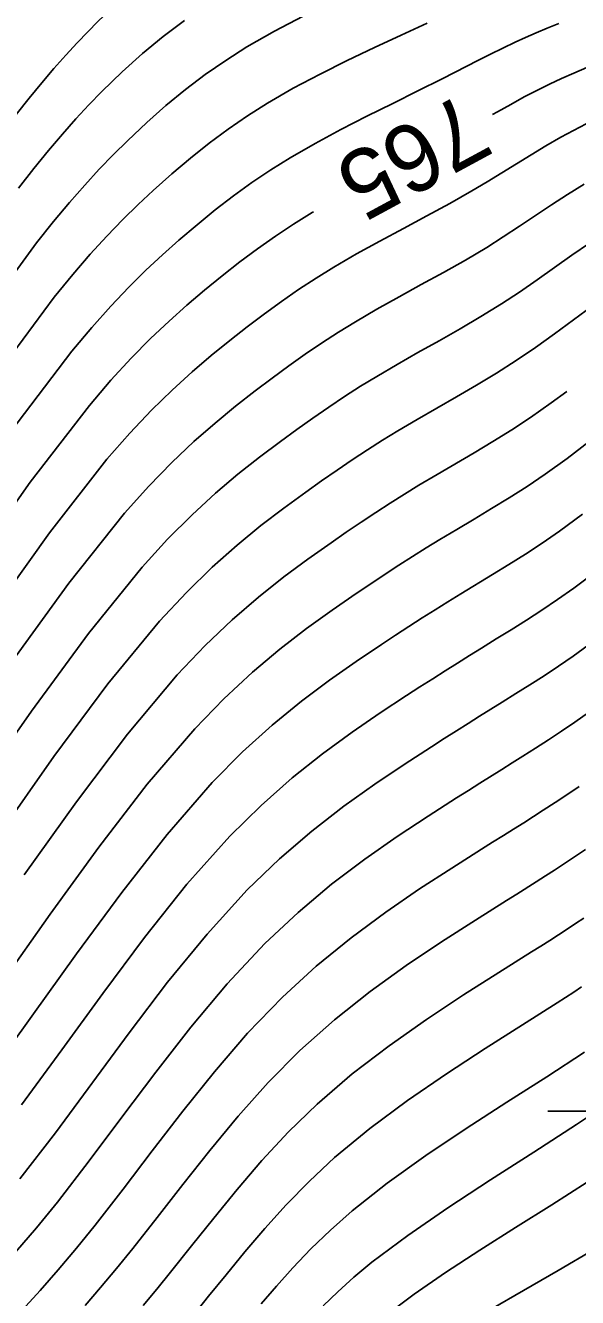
# Model space of a CAD drawing. Extents: x 1378535 to 1380697, y 997729 to 1000024.
# Drawn here: x 1379681.7 to 1379706.1, y 998812.4 to 998868.6 of the extents above; entities that cross this region are included whole.
import ezdxf

# ---------------------------------------------------------------- set-up
doc = ezdxf.new("R2010")
doc.units = 0
for name, color, linetype in [('RD_DTM_Major1', 7, 'Continuous'), ('RD_DTM_Major1_Lbl', 7, 'Continuous'), ('RD_DTM_Minor1', 7, 'Continuous'), ('RD_EX_Misc', 7, 'Continuous')]:
    doc.layers.add(name, color=color, linetype=linetype)

msp = doc.modelspace()

# ---------------------------------------------------------------- linework, layer by layer
at = {"layer": 'RD_DTM_Major1'}
for points in [[(1379692.816, 998873.893), (1379692.177, 998873.632), (1379691.283, 998873.234), (1379690.39, 998872.796), (1379689.509, 998872.314), (1379688.572, 998871.737), (1379687.656, 998871.099), (1379686.751, 998870.394), (1379685.848, 998869.615), (1379684.939, 998868.755), (1379684.014, 998867.807), (1379683.506, 998867.255), (1379682.986, 998866.669), (1379682.45, 998866.042), (1379681.895, 998865.367), (1379681.317, 998864.636)], [(1379714.218, 998868.979), (1379711.934, 998868.409), (1379709.745, 998867.806), (1379707.761, 998867.176), (1379707.116, 998866.943), (1379706.507, 998866.708), (1379705.931, 998866.47), (1379705.384, 998866.228), (1379704.86, 998865.983), (1379704.357, 998865.734), (1379703.744, 998865.413), (1379703.148, 998865.087), (1379702.561, 998864.756), (1379702.351, 998864.636)], [(1379694.44, 998860.346), (1379694.384, 998860.313), (1379693.56, 998859.799), (1379692.758, 998859.266), (1379691.971, 998858.71), (1379691.192, 998858.128), (1379690.413, 998857.517), (1379689.625, 998856.874), (1379688.856, 998856.222), (1379688.065, 998855.518), (1379687.245, 998854.742), (1379686.391, 998853.876), (1379685.494, 998852.9), (1379684.549, 998851.793), (1379681.938, 998848.399), (1379679.058, 998844.325)], [(1379705.624, 998852.411), (1379704.939, 998851.903), (1379704.027, 998851.26), (1379703.195, 998850.712), (1379702.363, 998850.194), (1379701.533, 998849.697), (1379699.896, 998848.74), (1379699.096, 998848.264), (1379698.457, 998847.872), (1379697.823, 998847.471), (1379697.188, 998847.059), (1379696.546, 998846.632), (1379695.891, 998846.187), (1379695.216, 998845.721), (1379694.199, 998845.003), (1379693.131, 998844.212), (1379692.016, 998843.327), (1379690.858, 998842.326), (1379689.659, 998841.187), (1379688.423, 998839.887), (1379686.233, 998837.272), (1379683.974, 998834.279), (1379681.675, 998831.063)], [(1379706.583, 998838.226), (1379705.98, 998837.8), (1379705.393, 998837.401), (1379704.817, 998837.02), (1379704.247, 998836.654), (1379703.681, 998836.294), (1379703.22, 998836.003), (1379702.754, 998835.709), (1379701.791, 998835.103), (1379701.286, 998834.786), (1379700.761, 998834.455), (1379699.498, 998833.652), (1379698.139, 998832.756), (1379696.71, 998831.755), (1379695.241, 998830.64), (1379693.759, 998829.4), (1379692.293, 998828.024), (1379690.633, 998826.246), (1379689.03, 998824.333), (1379687.482, 998822.348), (1379685.986, 998820.356), (1379684.541, 998818.421), (1379683.142, 998816.607), (1379682.209, 998815.461), (1379681.293, 998814.386)], [(1379706.405, 998823.222), (1379704.741, 998822.137), (1379702.978, 998821.01), (1379701.177, 998819.848), (1379699.398, 998818.657), (1379697.699, 998817.442), (1379696.142, 998816.21), (1379695.193, 998815.369), (1379694.327, 998814.532), (1379693.534, 998813.704), (1379692.807, 998812.896), (1379692.135, 998812.113)]]:
    msp.add_lwpolyline(points, dxfattribs=at)
at = {"layer": 'RD_DTM_Minor1'}
for points in [[(1379693.993, 998868.982), (1379692.724, 998868.325), (1379691.506, 998867.626), (1379690.565, 998867.029), (1379689.662, 998866.402), (1379688.787, 998865.738), (1379687.93, 998865.033), (1379687.081, 998864.282), (1379686.227, 998863.479), (1379685.614, 998862.874), (1379684.987, 998862.226), (1379684.34, 998861.525), (1379683.667, 998860.757), (1379682.959, 998859.909), (1379682.212, 998858.969), (1379679.375, 998855.09)], [(1379699.458, 998868.673), (1379698.314, 998868.144), (1379697.132, 998867.595), (1379695.931, 998867.022), (1379694.731, 998866.423), (1379693.551, 998865.795), (1379692.412, 998865.136), (1379691.525, 998864.575), (1379690.669, 998863.988), (1379689.833, 998863.369), (1379689.011, 998862.715), (1379688.191, 998862.022), (1379687.366, 998861.284), (1379686.702, 998860.663), (1379686.022, 998859.997), (1379685.319, 998859.271), (1379684.585, 998858.468), (1379683.814, 998857.575), (1379682.999, 998856.575), (1379680.238, 998852.864)], [(1379705.275, 998868.653), (1379704.762, 998868.45), (1379704.272, 998868.247), (1379703.802, 998868.043), (1379703.349, 998867.837), (1379702.796, 998867.574), (1379702.258, 998867.308), (1379701.729, 998867.04), (1379700.669, 998866.493), (1379700.126, 998866.214), (1379699.055, 998865.679), (1379697.938, 998865.13), (1379696.797, 998864.563), (1379695.649, 998863.975), (1379694.515, 998863.365), (1379693.415, 998862.729), (1379692.556, 998862.19), (1379691.724, 998861.629), (1379690.911, 998861.041), (1379690.107, 998860.424), (1379689.306, 998859.773), (1379688.499, 998859.085), (1379687.781, 998858.448), (1379687.045, 998857.762), (1379686.283, 998857.01), (1379685.489, 998856.174), (1379684.655, 998855.237), (1379683.773, 998854.181), (1379681.086, 998850.631)], [(1379688.745, 998868.784), (1379687.807, 998868.083), (1379686.895, 998867.331), (1379685.995, 998866.522), (1379685.097, 998865.648), (1379684.529, 998865.064), (1379683.95, 998864.443), (1379683.356, 998863.773), (1379682.739, 998863.046), (1379682.094, 998862.252), (1379681.416, 998861.38)], [(1379706.486, 998864.229), (1379705.917, 998863.939), (1379705.368, 998863.642), (1379704.698, 998863.258), (1379704.045, 998862.865), (1379703.4, 998862.467), (1379702.756, 998862.065), (1379702.103, 998861.663), (1379701.432, 998861.262), (1379700.456, 998860.708), (1379699.444, 998860.158), (1379698.411, 998859.606), (1379697.374, 998859.049), (1379696.346, 998858.481), (1379695.343, 998857.897), (1379694.553, 998857.408), (1379693.784, 998856.903), (1379693.026, 998856.378), (1379692.272, 998855.83), (1379691.515, 998855.257), (1379690.748, 998854.655), (1379689.927, 998853.989), (1379689.082, 998853.268), (1379688.204, 998852.47), (1379687.29, 998851.575), (1379686.332, 998850.561), (1379685.325, 998849.409), (1379682.792, 998846.169), (1379680.034, 998842.313)], [(1379706.391, 998861.558), (1379705.661, 998861.106), (1379704.948, 998860.643), (1379704.242, 998860.174), (1379703.536, 998859.702), (1379702.821, 998859.233), (1379702.089, 998858.77), (1379701.149, 998858.212), (1379700.183, 998857.665), (1379699.202, 998857.125), (1379698.218, 998856.585), (1379697.243, 998856.04), (1379696.291, 998855.484), (1379695.539, 998855.02), (1379694.802, 998854.542), (1379694.074, 998854.047), (1379693.346, 998853.532), (1379692.613, 998852.993), (1379691.867, 998852.429), (1379690.997, 998851.75), (1379690.096, 998851.012), (1379689.161, 998850.192), (1379688.186, 998849.269), (1379687.167, 998848.221), (1379686.1, 998847.026), (1379683.648, 998843.941), (1379681.013, 998840.301)], [(1379706.632, 998858.956), (1379705.854, 998858.42), (1379705.083, 998857.876), (1379704.312, 998857.332), (1379703.533, 998856.795), (1379702.74, 998856.272), (1379701.836, 998855.713), (1379700.914, 998855.173), (1379699.983, 998854.646), (1379699.053, 998854.124), (1379698.133, 998853.603), (1379697.231, 998853.074), (1379696.517, 998852.635), (1379695.814, 998852.183), (1379695.116, 998851.717), (1379694.417, 998851.233), (1379693.709, 998850.727), (1379692.985, 998850.198), (1379692.065, 998849.506), (1379691.109, 998848.751), (1379690.115, 998847.909), (1379689.079, 998846.96), (1379688, 998845.879), (1379686.875, 998844.645), (1379684.506, 998841.715), (1379681.995, 998838.291), (1379679.392, 998834.57)], [(1379706.761, 998856.195), (1379705.922, 998855.575), (1379705.083, 998854.957), (1379704.239, 998854.351), (1379703.386, 998853.768), (1379702.517, 998853.212), (1379701.64, 998852.682), (1379700.76, 998852.169), (1379699.883, 998851.668), (1379699.016, 998851.169), (1379698.166, 998850.667), (1379697.489, 998850.252), (1379696.821, 998849.827), (1379696.154, 998849.388), (1379695.483, 998848.933), (1379694.801, 998848.458), (1379694.102, 998847.962), (1379693.133, 998847.257), (1379692.121, 998846.484), (1379691.067, 998845.621), (1379689.97, 998844.645), (1379688.831, 998843.534), (1379687.649, 998842.265), (1379685.368, 998839.492), (1379682.982, 998836.283), (1379680.531, 998832.815)], [(1379706.612, 998850.192), (1379705.635, 998849.449), (1379704.664, 998848.749), (1379703.87, 998848.213), (1379703.082, 998847.709), (1379702.302, 998847.23), (1379701.531, 998846.768), (1379700.769, 998846.315), (1379700.019, 998845.865), (1379699.417, 998845.495), (1379698.818, 998845.118), (1379698.216, 998844.731), (1379697.604, 998844.33), (1379696.977, 998843.913), (1379696.329, 998843.477), (1379695.263, 998842.744), (1379694.139, 998841.935), (1379692.963, 998841.028), (1379691.743, 998840.002), (1379690.485, 998838.836), (1379689.197, 998837.511), (1379687.102, 998835.056), (1379684.971, 998832.279), (1379682.824, 998829.313), (1379680.683, 998826.294)], [(1379706.32, 998846.992), (1379705.296, 998846.235), (1379704.543, 998845.713), (1379703.802, 998845.225), (1379703.072, 998844.765), (1379702.352, 998844.323), (1379700.941, 998843.467), (1379700.376, 998843.119), (1379699.811, 998842.765), (1379699.24, 998842.402), (1379698.658, 998842.026), (1379698.06, 998841.636), (1379697.44, 998841.227), (1379696.326, 998840.48), (1379695.145, 998839.651), (1379693.907, 998838.722), (1379692.624, 998837.672), (1379691.308, 998836.483), (1379689.971, 998835.136), (1379687.977, 998832.845), (1379685.975, 998830.284), (1379683.978, 998827.567), (1379682.002, 998824.809), (1379680.06, 998822.128)], [(1379707.01, 998844.532), (1379705.932, 998843.719), (1379705.221, 998843.215), (1379704.526, 998842.746), (1379703.844, 998842.305), (1379703.174, 998841.884), (1379702.513, 998841.476), (1379701.858, 998841.074), (1379701.329, 998840.745), (1379700.797, 998840.412), (1379700.259, 998840.072), (1379699.708, 998839.721), (1379699.14, 998839.356), (1379698.549, 998838.974), (1379697.387, 998838.211), (1379696.147, 998837.361), (1379694.846, 998836.408), (1379693.502, 998835.336), (1379692.129, 998834.126), (1379690.745, 998832.763), (1379688.856, 998830.64), (1379686.985, 998828.294), (1379685.139, 998825.823), (1379683.325, 998823.325), (1379681.551, 998820.896)], [(1379706.57, 998841.201), (1379705.902, 998840.719), (1379705.253, 998840.271), (1379704.619, 998839.85), (1379703.996, 998839.45), (1379703.382, 998839.063), (1379702.772, 998838.683), (1379702.277, 998838.373), (1379701.778, 998838.061), (1379701.272, 998837.742), (1379700.752, 998837.413), (1379700.215, 998837.073), (1379699.656, 998836.716), (1379698.444, 998835.935), (1379697.145, 998835.063), (1379695.781, 998834.087), (1379694.374, 998832.992), (1379692.946, 998831.765), (1379691.519, 998830.392), (1379689.741, 998828.44), (1379688.003, 998826.31), (1379686.306, 998824.084), (1379683.045, 998819.661), (1379681.483, 998817.624)], [(1379706.165, 998834.957), (1379705.633, 998834.596), (1379705.108, 998834.249), (1379704.583, 998833.908), (1379704.155, 998833.633), (1379703.721, 998833.357), (1379703.278, 998833.077), (1379702.823, 998832.79), (1379702.352, 998832.495), (1379701.862, 998832.188), (1379700.546, 998831.359), (1379699.124, 998830.436), (1379697.63, 998829.411), (1379696.1, 998828.278), (1379694.567, 998827.029), (1379693.067, 998825.658), (1379691.531, 998824.059), (1379690.066, 998822.362), (1379688.667, 998820.616), (1379687.327, 998818.872), (1379686.041, 998817.177), (1379684.803, 998815.583), (1379683.978, 998814.568), (1379683.169, 998813.612), (1379682.374, 998812.703), (1379681.588, 998811.829)], [(1379706.453, 998832.177), (1379705.967, 998831.848), (1379705.482, 998831.525), (1379705.085, 998831.266), (1379704.682, 998831.006), (1379704.272, 998830.743), (1379703.414, 998830.201), (1379702.962, 998829.918), (1379701.587, 998829.057), (1379700.099, 998828.102), (1379698.538, 998827.051), (1379696.947, 998825.902), (1379695.367, 998824.65), (1379693.839, 998823.295), (1379692.435, 998821.879), (1379691.112, 998820.397), (1379689.862, 998818.887), (1379688.676, 998817.385), (1379687.547, 998815.927), (1379686.466, 998814.549), (1379685.748, 998813.666), (1379685.046, 998812.829), (1379684.357, 998812.029)], [(1379706.376, 998829.148), (1379706.01, 998828.903), (1379705.638, 998828.658), (1379705.261, 998828.412), (1379704.874, 998828.163), (1379704.475, 998827.91), (1379704.064, 998827.65), (1379702.62, 998826.743), (1379701.058, 998825.75), (1379699.428, 998824.671), (1379697.777, 998823.508), (1379696.154, 998822.261), (1379694.607, 998820.932), (1379693.345, 998819.704), (1379692.168, 998818.438), (1379691.069, 998817.16), (1379690.036, 998815.895), (1379689.062, 998814.668), (1379688.136, 998813.503), (1379687.524, 998812.752), (1379686.927, 998812.034)], [(1379706.279, 998826.107), (1379705.93, 998825.877), (1379705.573, 998825.645), (1379705.206, 998825.408), (1379703.668, 998824.432), (1379702.017, 998823.385), (1379700.308, 998822.271), (1379698.594, 998821.094), (1379696.932, 998819.86), (1379695.374, 998818.571), (1379694.262, 998817.534), (1379693.237, 998816.483), (1379692.29, 998815.433), (1379691.41, 998814.399), (1379690.588, 998813.397), (1379689.814, 998812.443), (1379689.306, 998811.822)], [(1379707.821, 998821.214), (1379706.049, 998820.029), (1379704.168, 998818.814), (1379702.25, 998817.584), (1379700.369, 998816.352), (1379698.601, 998815.134), (1379697.018, 998813.944), (1379696.227, 998813.286), (1379695.512, 998812.644), (1379694.865, 998812.021)], [(1379706.531, 998817.478), (1379704.963, 998816.486), (1379703.366, 998815.482), (1379701.788, 998814.479), (1379700.277, 998813.491), (1379698.882, 998812.532), (1379697.65, 998811.616)], [(1379706.847, 998814.522), (1379705.237, 998813.587), (1379703.706, 998812.705), (1379702.284, 998811.88)]]:
    msp.add_lwpolyline(points, dxfattribs=at)
at = {"layer": 'RD_EX_Misc'}
msp.add_line((1379704.787, 998820.62), (1379714.787, 998820.62), dxfattribs=at)

# ---------------------------------------------------------------- texts
at = {"layer": 'RD_DTM_Major1_Lbl'}
msp.add_text('765', height=3, rotation=208.4726, dxfattribs=at).set_placement((1379701.085, 998865.658))

doc.saveas('drawing.dxf')
